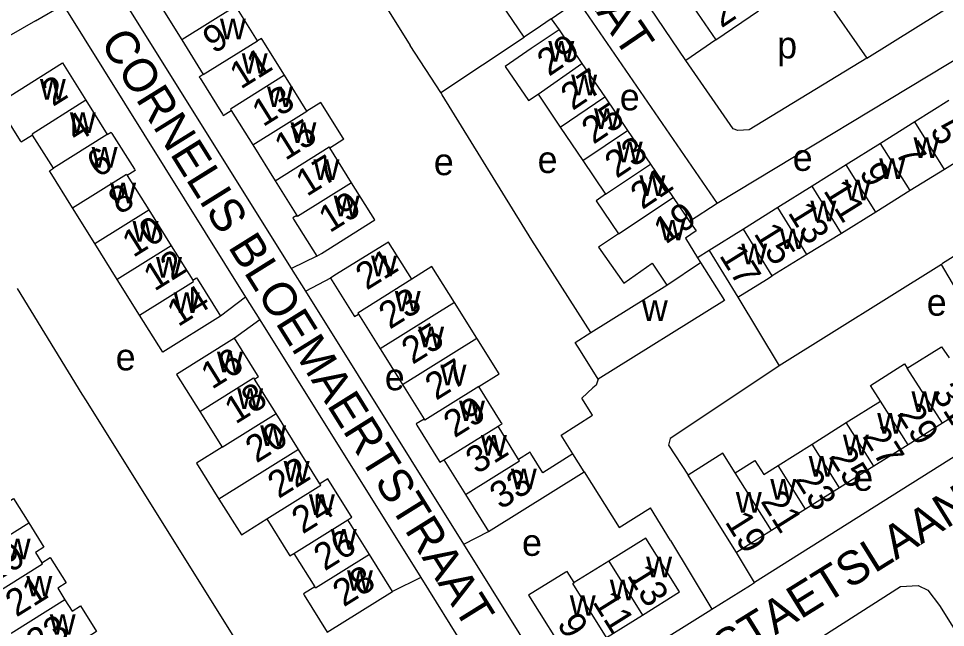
# Model space of a CAD drawing. Extents: x 159294 to 161936, y 384538 to 386517.
# Drawn here: x 159966.9 to 160105.1, y 385852.4 to 385943.3 of the extents above; entities that cross this region are included whole.
import ezdxf

# ---------------------------------------------------------------- set-up
doc = ezdxf.new("R2010")
doc.units = 0
for name, color, linetype in [('BLT_Basislijn', 7, 'Continuous'), ('BLT_Bebouwing', 7, 'Continuous'), ('BLT_Centroide', 7, 'Continuous'), ('BLT_Huisnummer', 7, 'Continuous'), ('BLT_Huisnummer_ tussenligend', 7, 'Continuous'), ('BLT_Onderverdeling_panden', 7, 'Continuous'), ('BLT_Straatnaam', 7, 'Continuous')]:
    doc.layers.add(name, color=color, linetype=linetype)

msp = doc.modelspace()

# ---------------------------------------------------------------- linework, layer by layer
at = {"layer": 'BLT_Basislijn'}
for p, q in [((160066.4, 385937.03), (160041.77, 385973.34)), ((160085.02, 385949.39), (160093.4, 385937.37)), ((160093.4, 385937.37), (160112.52, 385949.33)), ((159969.37, 385942.95), (159973.5, 385945.33)), ((159973.5, 385945.33), (160000.74, 385901.69)), ((160046.32, 385943.24), (160047.49, 385941.6)), ((160117.27, 385943.61), (160071.05, 385915.65)), ((159969.37, 385942.95), (159948.88, 385931.16)), ((160029.84, 385932.23), (160042.27, 385940.48)), ((160029.84, 385932.23), (160025.26, 385939.26)), ((160070.86, 385940.1), (160066.4, 385937.03)), ((160071.05, 385915.65), (160066.95, 385913.01)), ((160052.23, 385896.41), (160043.44, 385910.18)), ((160069.89, 385908.67), (160068.15, 385907.58)), ((160011.35, 385907.81), (160007.59, 385905.97)), ((160104.52, 385906.59), (160080.33, 385891.44)), ((160110.82, 385895.84), (160104.52, 385906.59)), ((160013.41, 385904.51), (160009.71, 385902.58)), ((160000.74, 385901.69), (159997.01, 385898.87)), ((160000.74, 385901.69), (160002.86, 385898.3)), ((160074.18, 385901.71), (160080.33, 385891.44)), ((160002.86, 385898.3), (159999.07, 385895.56)), ((160002.86, 385898.3), (160026.87, 385859.84)), ((160052.49, 385884.08), (160050.91, 385886.62)), ((159984.84, 385873.66), (159976.98, 385886.22)), ((160117.67, 385884.96), (160076.66, 385859.12)), ((160002.72, 385845.05), (159984.84, 385873.66)), ((160064.12, 385865.4), (160061.11, 385870.24)), ((160033.31, 385864.81), (160036.99, 385866.72)), ((160064.12, 385865.4), (160070.26, 385855.11)), ((160076.66, 385859.12), (160073.96, 385863.59)), ((160026.87, 385859.84), (160022.66, 385857.77)), ((160026.87, 385859.84), (160038.81, 385840.71))]:
    msp.add_line(p, q, dxfattribs=at)
for points in [[(160000.96, 385978.24), (160001.59, 385977.21), (160025.26, 385939.26)], [(160007.59, 385905.97), (159973.4, 385960.7)], [(160048.83, 385944.95), (160050.3, 385945.44), (160050.85, 385945.1), (160071.05, 385915.65)], [(160093.4, 385937.37), (160075.85, 385926.67), (160074.15, 385926.57), (160073.47, 385926.83), (160066.4, 385937.03)], [(160043.44, 385910.18), (160030.06, 385931.89), (160029.84, 385932.23)], [(160126.56, 385920.36), (160125.79, 385919.89), (160104.69, 385906.7), (160104.52, 385906.59)], [(160009.71, 385902.58), (160007.59, 385905.97)], [(159976.98, 385886.22), (159976.36, 385887.21), (159966.7, 385902.97)], [(160033.31, 385864.81), (160009.71, 385902.58)], [(160080.33, 385891.44), (160079.53, 385890.9), (160064.04, 385880.58), (160063.83, 385879.61), (160066.76, 385875.14)], [(160053.32, 385889.44), (160053.01, 385888.55), (160052.55, 385888.14), (160050.91, 385886.62)], [(160049.55, 385878.33), (160047.81, 385881.12), (160052.49, 385884.08)], [(160051.23, 385875.62), (160056.44, 385867.32), (160061.11, 385870.24)], [(160045.68, 385845.01), (160033.31, 385864.81)], [(160070.26, 385855.11), (160076.06, 385858.73), (160076.66, 385859.12)], [(160077.03, 385844.86), (160098.41, 385858.5), (160101.06, 385858.66), (160102.51, 385857.98), (160104.26, 385855.67), (160118.45, 385833.01)], [(160051.75, 385843.52), (160069.74, 385854.78), (160070.26, 385855.11)]]:
    msp.add_lwpolyline(points, dxfattribs=at)
at = {"layer": 'BLT_Bebouwing'}
for p, q in [((160042.27, 385940.48), (160038.88, 385945.46)), ((160046.32, 385943.24), (160048.83, 385944.95)), ((160067.61, 385944.89), (160070.86, 385940.1)), ((160070.86, 385940.1), (160077.22, 385944.42)), ((160047.49, 385941.6), (160050.91, 385936.57)), ((160050.91, 385936.57), (160054.31, 385931.57)), ((160044.35, 385931.99), (160047.67, 385927.08)), ((160054.31, 385931.57), (160057.72, 385926.57)), ((160105.64, 385931.03), (160100.57, 385927.86)), ((160100.57, 385927.86), (160095.43, 385924.64)), ((160047.67, 385927.08), (160051.05, 385922.07)), ((160057.72, 385926.57), (160061.12, 385921.56)), ((160095.43, 385924.64), (160090.33, 385921.45)), ((160110.06, 385923.93), (160104.96, 385920.75)), ((160051.05, 385922.07), (160054.44, 385917.05)), ((160061.12, 385921.56), (160064.52, 385916.56)), ((160090.33, 385921.45), (160085.25, 385918.27)), ((160104.96, 385920.75), (160099.88, 385917.59)), ((160085.25, 385918.27), (160080.13, 385915.07)), ((160099.88, 385917.59), (160094.75, 385914.4)), ((160064.52, 385916.56), (160066.95, 385913.01)), ((160080.13, 385915.07), (160074.99, 385911.86)), ((160094.75, 385914.4), (160089.62, 385911.21)), ((160074.99, 385911.86), (160069.89, 385908.67)), ((160066.34, 385910.49), (160068.15, 385907.58)), ((160089.62, 385911.21), (160084.45, 385908.08)), ((160069.89, 385908.67), (160074.18, 385901.71)), ((160068.15, 385907.58), (160068.59, 385906.89)), ((160061.39, 385906.76), (160063.59, 385903.51)), ((160052.23, 385896.41), (160063.59, 385903.51)), ((160035.21, 385895.58), (160031.87, 385900.92)), ((160090.34, 385882.98), (160095.46, 385886.19)), ((160109.8, 385886.11), (160104.68, 385882.89)), ((160085.22, 385879.76), (160090.34, 385882.98)), ((160104.68, 385882.89), (160099.56, 385879.67)), ((160080.16, 385876.58), (160085.22, 385879.76)), ((160099.56, 385879.67), (160094.43, 385876.46)), ((160094.43, 385876.46), (160089.32, 385873.24)), ((160089.32, 385873.24), (160084.25, 385870.06)), ((160084.25, 385870.06), (160079.16, 385866.86)), ((160079.16, 385866.86), (160073.96, 385863.59))]:
    msp.add_line(p, q, dxfattribs=at)
for points in [[(159987.87, 385945.41), (159991.2, 385940.08)], [(160002.49, 385939.94), (159999.26, 385945.11)], [(160046.32, 385943.24), (160044.7, 385942.13), (160042.27, 385940.48)], [(160003.2, 385940.14), (160003.09, 385940.31), (160002.49, 385939.94)], [(160047.49, 385941.6), (160043.35, 385938.78), (160039.46, 385936.14), (160042.92, 385931.02), (160044.35, 385931.99)], [(159991.2, 385940.08), (159994.42, 385934.91)], [(160006.53, 385934.8), (160003.2, 385940.14)], [(159967.16, 385925), (159963.69, 385930.54), (159973.42, 385936.64), (159976.89, 385931.07)], [(159994.42, 385934.91), (159993.83, 385934.54), (159993.95, 385934.37)], [(160009.86, 385929.45), (160006.53, 385934.8)], [(159993.95, 385934.37), (159997.28, 385929.02)], [(159976.89, 385931.07), (159980.09, 385925.96)], [(160011.96, 385930.76), (160009.86, 385929.45)], [(160015.31, 385925.41), (160011.96, 385930.76)], [(159997.28, 385929.02), (159997.41, 385928.82), (159998.59, 385929.56)], [(159998.59, 385929.56), (160001.8, 385924.42)], [(159968.97, 385925.89), (159967.27, 385924.83), (159967.16, 385925)], [(159972.08, 385920.93), (159968.97, 385925.89)], [(159980.09, 385925.96), (159980.68, 385926.33), (159980.8, 385926.14)], [(159980.8, 385926.14), (159984.14, 385920.79)], [(160013.28, 385924), (160015.37, 385925.31), (160015.31, 385925.41)], [(160001.8, 385924.42), (160005.14, 385919.06)], [(160016.54, 385918.75), (160013.28, 385924)], [(159971.59, 385920.39), (159971.48, 385920.56), (159972.08, 385920.93)], [(159974.92, 385915.04), (159971.59, 385920.39)], [(159984.14, 385920.79), (159984.25, 385920.61), (159983.07, 385919.87)], [(159983.07, 385919.87), (159986.29, 385914.71)], [(160005.14, 385919.06), (160008.36, 385913.9)], [(160012.06, 385908.21), (160019.99, 385913.22), (160016.54, 385918.75)], [(160054.44, 385917.05), (160053.01, 385916.08), (160056.34, 385911.15)], [(159978.25, 385909.7), (159974.92, 385915.04)], [(159986.29, 385914.71), (159989.63, 385909.37)], [(160008.36, 385913.9), (160007.78, 385913.54), (160007.89, 385913.35)], [(160007.89, 385913.35), (160011.35, 385907.81)], [(160066.95, 385913.01), (160067.92, 385911.58), (160066.34, 385910.49)], [(160025.52, 385904.38), (160022.06, 385909.91), (160014.06, 385904.97)], [(160056.34, 385911.15), (160053.37, 385909.14), (160057.16, 385903.77), (160061.39, 385906.76)], [(159981.59, 385904.35), (159978.25, 385909.7)], [(159989.63, 385909.37), (159992.84, 385904.22)], [(160011.35, 385907.81), (160012.06, 385908.21)], [(160084.45, 385908.08), (160079.29, 385904.88)], [(160031.87, 385900.92), (160028.53, 385906.27), (160025.52, 385904.38)], [(160068.59, 385906.89), (160072.16, 385901.18), (160053.32, 385889.44)], [(159984.92, 385899.01), (159981.59, 385904.35)], [(159992.84, 385904.22), (159993.43, 385904.59), (159993.56, 385904.39)], [(159993.56, 385904.39), (159997.01, 385898.87)], [(160014.06, 385904.97), (160013.41, 385904.51)], [(160013.41, 385904.51), (160016.86, 385898.97)], [(160074.18, 385901.71), (160078.43, 385904.35), (160079.29, 385904.88)], [(159997.01, 385898.87), (159988.37, 385893.48), (159984.92, 385899.01)], [(160016.86, 385898.97), (160016.98, 385898.79), (160017.56, 385899.15)], [(160017.56, 385899.15), (160020.79, 385893.99)], [(160053.32, 385889.44), (160050.68, 385893.69), (160049.9, 385894.95), (160052.23, 385896.41)], [(159999.07, 385895.56), (159990.43, 385890.17), (159993.89, 385884.63)], [(160002.52, 385890.03), (159999.07, 385895.56)], [(160035.53, 385888.35), (160038.55, 385890.24), (160035.21, 385895.58)], [(160020.79, 385893.99), (160024.13, 385888.65)], [(160099.43, 385891.09), (160104.52, 385894.29), (160105.7, 385892.62)], [(160095.46, 385886.19), (160093.94, 385888.53), (160099.03, 385891.73), (160099.43, 385891.09)], [(160002.05, 385889.47), (160002.64, 385889.84), (160002.52, 385890.03)], [(160005.27, 385884.32), (160002.05, 385889.47)], [(160024.13, 385888.65), (160027.35, 385883.51)], [(160038.86, 385883), (160035.53, 385888.35)], [(159993.89, 385884.63), (159997.23, 385879.29)], [(160008.61, 385878.97), (160005.27, 385884.32)], [(160027.35, 385883.51), (160026.16, 385882.77), (160026.28, 385882.57)], [(160026.28, 385882.57), (160029.62, 385877.22)], [(160038.39, 385882.45), (160038.98, 385882.82), (160038.86, 385883)], [(160041.46, 385877.49), (160038.39, 385882.45)], [(159997.23, 385879.29), (159993.43, 385876.92), (159996.76, 385871.57)], [(160011.82, 385873.82), (160008.61, 385878.97)], [(160043.3, 385878.35), (160043.18, 385878.55), (160041.46, 385877.49)], [(160049.55, 385878.33), (160045.06, 385875.5), (160043.3, 385878.35)], [(160051.23, 385875.62), (160049.55, 385878.33)], [(160073.75, 385875.48), (160071.94, 385878.39), (160066.76, 385875.14)], [(160029.62, 385877.22), (160029.73, 385877.05), (160030.32, 385877.41)], [(160030.32, 385877.41), (160033.55, 385872.25)], [(160073.75, 385875.48), (160076.71, 385877.34), (160078.02, 385875.24), (160080.16, 385876.58)], [(160036.99, 385866.72), (160051.23, 385875.62)], [(160013.13, 385874.36), (160013.01, 385874.56), (160011.82, 385873.82)], [(160016.47, 385869.02), (160013.13, 385874.36)], [(160073.96, 385863.59), (160069.86, 385870.11), (160066.76, 385875.14)], [(159963.9, 385872.39), (159964.86, 385870.86), (159966.13, 385871.64), (159968.39, 385868.03)], [(159996.76, 385871.57), (160000.1, 385866.22), (160003.91, 385868.6)], [(160033.55, 385872.25), (160036.99, 385866.72)], [(160003.91, 385868.6), (160007.24, 385863.25)], [(160015.99, 385868.47), (160016.58, 385868.84), (160016.47, 385869.02)], [(160019.22, 385863.3), (160015.99, 385868.47)], [(159968.39, 385868.03), (159970.64, 385864.4), (159969.37, 385863.61), (159970.34, 385862.07)], [(160059.92, 385854.24), (160065.46, 385857.7), (160060.42, 385865.75), (160054.89, 385862.3)], [(159970.34, 385862.07), (159971.6, 385862.86), (159973.97, 385859.06), (159972.71, 385858.27), (159973.79, 385856.54)], [(160007.24, 385863.25), (160007.35, 385863.08), (160007.95, 385863.45)], [(160007.95, 385863.45), (160011.05, 385858.47)], [(160022.66, 385857.78), (160019.22, 385863.3)], [(160054.89, 385862.3), (160049.74, 385859.09)], [(160048.49, 385860.65), (160042.95, 385857.21)], [(160049.74, 385859.09), (160048.69, 385860.77), (160048.49, 385860.65)], [(160011.05, 385858.47), (160009.35, 385857.41), (160009.48, 385857.22)], [(160012.92, 385851.69), (160022.66, 385857.78)], [(159973.79, 385856.54), (159974.86, 385854.82), (159976.13, 385855.61), (159978.51, 385851.81), (159977.24, 385851.01)], [(160009.48, 385857.22), (160012.92, 385851.69)], [(160042.95, 385857.21), (160049.05, 385847.46), (160054.58, 385850.91)], [(160054.58, 385850.91), (160059.92, 385854.24)]]:
    msp.add_lwpolyline(points, dxfattribs=at)
at = {"layer": 'BLT_Onderverdeling_panden'}
for p, q in [((159999.26, 385945.11), (159991.2, 385940.08)), ((159994.42, 385934.91), (160002.49, 385939.94)), ((160044.35, 385931.99), (160050.91, 385936.57)), ((160006.53, 385934.8), (159998.46, 385929.76)), ((159976.89, 385931.07), (159968.88, 385926.03)), ((160047.67, 385927.08), (160054.31, 385931.57)), ((159998.46, 385929.76), (159998.59, 385929.56)), ((160001.8, 385924.42), (160009.86, 385929.45)), ((160104.96, 385920.75), (160100.57, 385927.86)), ((160051.05, 385922.07), (160057.72, 385926.57)), ((159968.88, 385926.03), (159968.97, 385925.89)), ((159980.09, 385925.96), (159972.08, 385920.93)), ((160005.14, 385919.06), (160013.21, 385924.11)), ((160013.21, 385924.11), (160013.28, 385924)), ((160099.88, 385917.59), (160095.43, 385924.64)), ((160054.44, 385917.05), (160061.12, 385921.56)), ((160094.75, 385914.4), (160090.33, 385921.45)), ((159974.92, 385915.04), (159982.96, 385920.05)), ((159982.96, 385920.05), (159983.07, 385919.87)), ((160016.54, 385918.75), (160008.48, 385913.71)), ((160089.62, 385911.21), (160085.25, 385918.27)), ((160056.34, 385911.15), (160064.52, 385916.56)), ((159978.25, 385909.7), (159986.29, 385914.71)), ((160084.45, 385908.08), (160080.13, 385915.07)), ((160008.48, 385913.71), (160008.36, 385913.9)), ((160079.29, 385904.88), (160074.99, 385911.86)), ((159989.63, 385909.37), (159981.59, 385904.35)), ((160063.59, 385903.51), (160068.59, 385906.89)), ((160025.52, 385904.38), (160017.45, 385899.33)), ((159984.92, 385899.01), (159992.96, 385904.02)), ((159992.96, 385904.02), (159992.84, 385904.22)), ((160031.87, 385900.92), (160020.79, 385893.99)), ((160017.45, 385899.33), (160017.56, 385899.15)), ((160024.13, 385888.65), (160035.21, 385895.58)), ((160104.68, 385882.89), (160099.43, 385891.09)), ((159993.89, 385884.63), (160001.93, 385889.66)), ((160001.93, 385889.66), (160002.05, 385889.47)), ((160035.53, 385888.35), (160027.46, 385883.32)), ((160099.56, 385879.67), (160095.46, 385886.19)), ((159997.23, 385879.29), (160005.27, 385884.32)), ((160027.46, 385883.32), (160027.35, 385883.51)), ((160030.32, 385877.41), (160038.39, 385882.45)), ((160094.43, 385876.46), (160090.34, 385882.98)), ((160089.32, 385873.24), (160085.22, 385879.76)), ((160008.61, 385878.97), (159996.76, 385871.57)), ((160033.55, 385872.25), (160041.59, 385877.27)), ((160041.59, 385877.27), (160041.46, 385877.49)), ((160079.16, 385866.86), (160073.75, 385875.48)), ((160084.25, 385870.06), (160080.16, 385876.58)), ((160003.91, 385868.6), (160011.95, 385873.62)), ((160011.95, 385873.62), (160011.82, 385873.82)), ((160007.95, 385863.45), (160015.99, 385868.47)), ((159958.36, 385861.76), (159968.39, 385868.03)), ((160019.22, 385863.3), (160011.17, 385858.28)), ((160054.89, 385862.3), (160059.92, 385854.24)), ((160049.54, 385858.96), (160049.74, 385859.09)), ((160054.58, 385850.91), (160049.54, 385858.96)), ((160011.17, 385858.28), (160011.05, 385858.47))]:
    msp.add_line(p, q, dxfattribs=at)
for points in [[(159962.4, 385856.86), (159970.45, 385861.89), (159970.34, 385862.07)], [(159973.79, 385856.54), (159965.74, 385851.51), (159965.62, 385851.69)]]:
    msp.add_lwpolyline(points, dxfattribs=at)

# ---------------------------------------------------------------- texts
at = {"layer": 'BLT_Centroide'}
for s, p in [('w', (159996.91, 385940.19)), ('p', (160080.02, 385937.33)), ('w', (160045.89, 385936.84)), ('w', (160000.16, 385935.03)), ('w', (160049.3, 385931.81)), ('w', (159970.05, 385931.19)), ('w', (160003.93, 385930.06)), ('e', (160056.55, 385929.57)), ('w', (159974.52, 385926.19)), ('w', (160052.7, 385926.81)), ('w', (160007.43, 385924.72)), ('w', (160100.36, 385922.48)), ('w', (159977.77, 385921.03)), ('w', (160056.09, 385921.81)), ('e', (160028.81, 385919.9)), ('e', (160044.29, 385920.22)), ('e', (160082.34, 385920.54)), ('w', (160095.25, 385919.33)), ('w', (160010.86, 385919.19)), ('w', (160059.48, 385916.81)), ('w', (159980.53, 385915.69)), ('w', (160090.11, 385916.14)), ('w', (160013.88, 385913.75)), ('w', (160084.98, 385913)), ('w', (159983.87, 385909.97)), ('w', (160062.47, 385910.16)), ('w', (160080.41, 385908.86)), ('w', (160074.67, 385906.61)), ('w', (159987.37, 385904.62)), ('w', (160019.45, 385904.81)), ('w', (159990.01, 385899.32)), ('w', (160022.98, 385899.56)), ('e', (160102.34, 385898.93)), ('w', (160059.85, 385898.16)), ('w', (160026.48, 385894.22)), ('e', (159981.35, 385890.77)), ('w', (159996.47, 385890.47)), ('e', (160021.5, 385887.8)), ('w', (160029.81, 385888.53)), ('w', (159999.48, 385885.03)), ('w', (160100.06, 385884.55)), ('w', (160032.57, 385883.19)), ('w', (160094.95, 385881.33)), ('w', (160002.91, 385879.5)), ('w', (160035.83, 385878.03)), ('w', (160089.83, 385878.11)), ('w', (160006.41, 385874.16)), ('w', (160084.73, 385874.92)), ('w', (160040.3, 385873.03)), ('e', (160091.37, 385872.8)), ('w', (160079, 385871.48)), ('w', (160073.86, 385869.53)), ('w', (160010.18, 385869.19)), ('w', (160013.44, 385864.03)), ('w', (159964.8, 385862.59)), ('e', (160041.96, 385863.09)), ('w', (160060.48, 385859.88)), ('w', (159968.03, 385857.03)), ('w', (160015.86, 385857.88)), ('w', (160055.06, 385856.47)), ('w', (160049.09, 385854.14)), ('w', (159971.52, 385851.31))]:
    msp.add_text(s, height=4, dxfattribs=at).set_placement(p)
at = {"layer": 'BLT_Huisnummer'}
for s, rotation, p in [('2', 34.1951, (160071.71, 385941.78)), ('9', 32.0025, (159995.99, 385937.94)), ('29', 34.0368, (160045.98, 385934.56)), ('2', 32.0028, (159971.99, 385930.06)), ('13', 32.0025, (160003.33, 385927.03)), ('5', 301.7928, (160102.72, 385926.55)), ('23', 34.0389, (160056.07, 385919.33)), ('6', 32.0028, (159978.7, 385919.41)), ('9', 301.7928, (160092.16, 385920.3)), ('19', 32.0025, (160013.27, 385911.21)), ('19', 34.0368, (160063.37, 385909.5)), ('13', 301.7928, (160081.53, 385914.32)), ('10', 32.0028, (159983.97, 385907.52)), ('21', 32.0025, (160018.78, 385902.65)), ('17', 301.8785, (160071.3, 385907.92)), ('14', 32.0028, (159990.66, 385897.19)), ('25', 32.0025, (160025.63, 385891.57)), ('16', 32.0028, (159995.71, 385887.85)), ('29', 32.0025, (160031.89, 385880.61)), ('20', 32.0028, (160002.34, 385876.86)), ('27', 302.1395, (160092.65, 385880.94)), ('33', 32.0025, (160038.78, 385869.91)), ('23', 302.1419, (160082.56, 385874.53)), ('24', 32.0028, (160009.24, 385866.27)), ('19', 302.1316, (160072.14, 385868.17)), ('13', 302.0026, (160057.53, 385860.2)), ('28', 32.0028, (160015.36, 385855.38)), ('21', 32.0024, (159966.53, 385853.87)), ('9', 302.0026, (160047.09, 385852.96))]:
    msp.add_text(s, height=4, rotation=rotation, dxfattribs=at).set_placement(p)
at = {"layer": 'BLT_Huisnummer_ tussenligend'}
for s, rotation, p in [('11', 32.0025, (160000, 385932.64)), ('27', 34.0368, (160049.5, 385929.46)), ('25', 34.0389, (160052.62, 385924.42)), ('4', 32.0028, (159975.49, 385924.65)), ('15', 32.0025, (160006.67, 385922)), ('7', 301.7928, (160097.55, 385923.28)), ('17', 32.0025, (160009.87, 385916.63)), ('21', 34.0368, (160059.9, 385914.68)), ('8', 32.0028, (159981.92, 385913.92)), ('11', 301.7928, (160086.83, 385917.6)), ('15', 301.7928, (160076.45, 385911.2)), ('12', 32.0028, (159987.14, 385902.49)), ('23', 32.0025, (160022.23, 385896.82)), ('27', 32.0025, (160029.14, 385886.21)), ('18', 32.0028, (159999.23, 385882.66)), ('31', 302.1395, (160103.06, 385887.35)), ('29', 302.1395, (160097.82, 385884.3)), ('31', 32.0025, (160035.21, 385875.19)), ('25', 302.1419, (160087.64, 385877.9)), ('22', 32.0028, (160005.66, 385871.55)), ('21', 302.1316, (160077.47, 385871.23)), ('26', 32.0028, (160012.53, 385860.75)), ('19', 32.0024, (159963.16, 385858.94)), ('11', 302.0026, (160052.4, 385856.23)), ('23', 32.0024, (159969.65, 385848.03))]:
    msp.add_text(s, height=4, rotation=rotation, dxfattribs=at).set_placement(p)
at = {"layer": 'BLT_Straatnaam'}
for s, rotation, p in [('SALOMON DE BRAYSTRAAT', 304.2026, (160006.61, 386012.42)), ('CORNELIS BLOEMAERTSTRAAT', 301.9564, (159978.95, 385939.79)), ('HENDRIK STAETSLAAN', 31.8791, (160045.34, 385829.82))]:
    msp.add_text(s, height=5, rotation=rotation, dxfattribs=at).set_placement(p)

doc.saveas('drawing.dxf')
